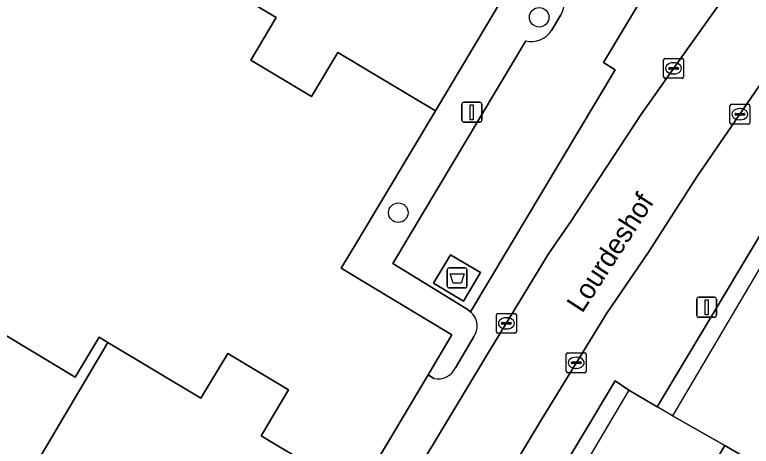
# Model space of a CAD drawing. Extents: x 158455 to 159797, y 387218 to 388672.
# Drawn here: x 159195.06 to 159231.95, y 388169.11 to 388190.74 of the extents above; entities that cross this region are included whole.
import ezdxf

# ---------------------------------------------------------------- set-up
doc = ezdxf.new("R2010")
doc.units = 0
for name, color, linetype in [('IMGEO_Afval_apart_plaats', 7, 'Continuous'), ('IMGEO_Boom', 7, 'Continuous'), ('IMGEO_Erf', 7, 'Continuous'), ('IMGEO_Kolk', 7, 'Continuous'), ('IMGEO_Lichtmast', 7, 'Continuous'), ('IMGEO_Muur', 7, 'Continuous'), ('IMGEO_Openbare_ruimte_label', 7, 'Continuous'), ('IMGEO_Pand', 7, 'Continuous'), ('IMGEO_Pand_overbouw', 7, 'Continuous'), ('IMGEO_Parkeervlak_open', 7, 'Continuous'), ('IMGEO_Rijbaan_lokaal_open', 7, 'Continuous'), ('IMGEO_Voetpad_gesloten', 7, 'Continuous'), ('IMGEO_Voetpad_open', 7, 'Continuous')]:
    doc.layers.add(name, color=color, linetype=linetype)

msp = doc.modelspace()

# ---------------------------------------------------------------- linework, layer by layer
at = {"layer": 'IMGEO_Afval_apart_plaats'}
for p, q in [((159216.819, 388178.045), (159217.609, 388178.045)), ((159217.609, 388178.045), (159216.819, 388178.045)), ((159216.719, 388177.145), (159216.719, 388177.945)), ((159216.719, 388177.945), (159216.719, 388177.145)), ((159217.709, 388177.945), (159217.709, 388177.145)), ((159217.709, 388177.145), (159217.709, 388177.945)), ((159217.609, 388177.045), (159216.819, 388177.045)), ((159216.819, 388177.045), (159217.609, 388177.045))]:
    msp.add_line(p, q, dxfattribs=at)
msp.add_lwpolyline([(159216.862, 388177.759), (159217.566, 388177.759), (159217.417, 388177.289), (159217.011, 388177.289), (159216.862, 388177.759)], dxfattribs=at)
for centre, start, end in [((159216.819, 388177.945), 90, 180), ((159216.819, 388177.945), 90, 180), ((159217.609, 388177.945), 0, 90), ((159217.609, 388177.945), 360, 90), ((159216.819, 388177.145), 180, 270), ((159216.819, 388177.145), 180, 270), ((159217.609, 388177.145), 270, 0), ((159217.609, 388177.145), 270, 0)]:
    msp.add_arc(centre, 0.1, start, end, dxfattribs=at)
at = {"layer": 'IMGEO_Boom'}
for centre in [(159221.323, 388190.61), (159214.267, 388180.814)]:
    msp.add_circle(centre, 0.489, dxfattribs=at)
at = {"layer": 'IMGEO_Erf'}
msp.add_lwpolyline([(159193.441, 388175.355), (159198.085, 388172.568), (159199.287, 388174.571), (159199.718, 388174.312), (159204.38, 388171.514), (159205.729, 388173.762), (159208.777, 388171.933), (159207.398, 388169.636), (159212.227, 388166.737), (159215.764, 388172.692), (159216.953, 388174.693), (159211.415, 388178.032), (159212.226, 388179.39), (159216.129, 388185.923), (159211.233, 388188.847), (159209.919, 388186.646), (159206.876, 388188.464), (159208.152, 388190.601), (159203.654, 388193.288)], dxfattribs=at)
at = {"layer": 'IMGEO_Kolk'}
for p, q in [((159227.555, 388187.625), (159227.555, 388188.477)), ((159227.63, 388188.551), (159228.482, 388188.551)), ((159228.556, 388188.477), (159228.556, 388187.625)), ((159227.814, 388188.045), (159227.814, 388188.057)), ((159228.252, 388188.008), (159227.854, 388188.008)), ((159227.857, 388188.094), (159228.255, 388188.094)), ((159228.043, 388188.331), (159228.068, 388188.331)), ((159228.298, 388188.057), (159228.298, 388188.045)), ((159228.066, 388187.771), (159228.041, 388187.771)), ((159228.482, 388187.551), (159227.63, 388187.551)), ((159230.876, 388185.326), (159230.876, 388186.178)), ((159230.951, 388186.252), (159231.803, 388186.252)), ((159231.877, 388186.178), (159231.877, 388185.326)), ((159231.178, 388185.795), (159231.576, 388185.795)), ((159231.364, 388186.032), (159231.389, 388186.032)), ((159231.135, 388185.746), (159231.135, 388185.758)), ((159231.573, 388185.709), (159231.175, 388185.709)), ((159231.387, 388185.472), (159231.362, 388185.472)), ((159231.619, 388185.758), (159231.619, 388185.746)), ((159231.803, 388185.252), (159230.951, 388185.252)), ((159219.182, 388174.846), (159219.182, 388175.698)), ((159219.257, 388175.772), (159220.109, 388175.772)), ((159219.67, 388175.552), (159219.695, 388175.552)), ((159220.183, 388175.698), (159220.183, 388174.846)), ((159219.441, 388175.266), (159219.441, 388175.278)), ((159219.879, 388175.229), (159219.481, 388175.229)), ((159219.484, 388175.315), (159219.882, 388175.315)), ((159219.925, 388175.278), (159219.925, 388175.266)), ((159220.109, 388174.772), (159219.257, 388174.772)), ((159219.693, 388174.992), (159219.668, 388174.992)), ((159222.682, 388172.869), (159222.682, 388173.721)), ((159222.757, 388173.795), (159223.609, 388173.795)), ((159223.683, 388173.721), (159223.683, 388172.869)), ((159222.941, 388173.289), (159222.941, 388173.301)), ((159223.379, 388173.252), (159222.981, 388173.252)), ((159222.984, 388173.338), (159223.382, 388173.338)), ((159223.17, 388173.575), (159223.195, 388173.575)), ((159223.425, 388173.301), (159223.425, 388173.289)), ((159223.193, 388173.015), (159223.168, 388173.015)), ((159223.609, 388172.795), (159222.757, 388172.795))]:
    msp.add_line(p, q, dxfattribs=at)
for points in [[(159227.555, 388187.625), (159227.555, 388188.477)], [(159227.63, 388188.551), (159228.482, 388188.551)], [(159228.556, 388188.477), (159228.556, 388187.625)], [(159228.482, 388187.551), (159227.63, 388187.551)], [(159230.876, 388185.326), (159230.876, 388186.178)], [(159230.951, 388186.252), (159231.803, 388186.252)], [(159231.877, 388186.178), (159231.877, 388185.326)], [(159231.803, 388185.252), (159230.951, 388185.252)], [(159219.182, 388174.846), (159219.182, 388175.698)], [(159219.257, 388175.772), (159220.109, 388175.772)], [(159220.183, 388175.698), (159220.183, 388174.846)], [(159220.109, 388174.772), (159219.257, 388174.772)], [(159222.682, 388172.869), (159222.682, 388173.721)], [(159222.757, 388173.795), (159223.609, 388173.795)], [(159223.683, 388173.721), (159223.683, 388172.869)], [(159223.609, 388172.795), (159222.757, 388172.795)]]:
    msp.add_lwpolyline(points, dxfattribs=at)
for centre, radius, start, end in [((159227.632, 388188.475), 0.0765, 91.552, 178.448), ((159227.632, 388188.475), 0.0765, 91.552, 178.448), ((159228.48, 388188.475), 0.0765, 1.552, 88.448), ((159228.48, 388188.475), 0.0765, 1.552, 88.448), ((159227.854, 388188.054), 0.0403, 85.8775, 175.7526), ((159227.851, 388188.044), 0.0366, 178.938, 274.7102), ((159228.255, 388188.051), 0.043, 264.8664, 352.4533), ((159228.259, 388188.056), 0.0386, 1.7309, 96.639), ((159227.632, 388187.627), 0.0765, 181.552, 268.448), ((159227.632, 388187.627), 0.0765, 181.552, 268.448), ((159228.48, 388187.627), 0.0765, 271.552, 358.448), ((159228.48, 388187.627), 0.0765, 271.552, 358.448), ((159230.953, 388186.176), 0.0765, 91.552, 178.448), ((159230.953, 388186.176), 0.0765, 91.552, 178.448), ((159231.801, 388186.176), 0.0765, 1.552, 88.448), ((159231.801, 388186.176), 0.0765, 1.552, 88.448), ((159231.175, 388185.755), 0.0403, 85.8775, 175.7526), ((159231.58, 388185.757), 0.0386, 1.7309, 96.639), ((159231.172, 388185.745), 0.0366, 178.938, 274.7102), ((159231.576, 388185.752), 0.043, 264.8664, 352.4533), ((159230.953, 388185.328), 0.0765, 181.552, 268.448), ((159230.953, 388185.328), 0.0765, 181.552, 268.448), ((159231.801, 388185.328), 0.0765, 271.552, 358.448), ((159231.801, 388185.328), 0.0765, 271.552, 358.448), ((159219.259, 388175.696), 0.0765, 91.552, 178.448), ((159219.259, 388175.696), 0.0765, 91.552, 178.448), ((159220.107, 388175.696), 0.0765, 1.552, 88.448), ((159220.107, 388175.696), 0.0765, 1.552, 88.448), ((159219.481, 388175.275), 0.0403, 85.8775, 175.7526), ((159219.478, 388175.265), 0.0366, 178.938, 274.7102), ((159219.882, 388175.272), 0.043, 264.8664, 352.4533), ((159219.886, 388175.277), 0.0386, 1.7309, 96.639), ((159219.259, 388174.848), 0.0765, 181.552, 268.448), ((159219.259, 388174.848), 0.0765, 181.552, 268.448), ((159220.107, 388174.848), 0.0765, 271.552, 358.448), ((159220.107, 388174.848), 0.0765, 271.552, 358.448), ((159222.759, 388173.719), 0.0765, 91.552, 178.448), ((159222.759, 388173.719), 0.0765, 91.552, 178.448), ((159223.607, 388173.719), 0.0765, 1.552, 88.448), ((159223.607, 388173.719), 0.0765, 1.552, 88.448), ((159222.981, 388173.298), 0.0403, 85.8775, 175.7526), ((159222.978, 388173.288), 0.0366, 178.938, 274.7102), ((159223.382, 388173.295), 0.043, 264.8664, 352.4533), ((159223.386, 388173.3), 0.0386, 1.7309, 96.639), ((159222.759, 388172.871), 0.0765, 181.552, 268.448), ((159222.759, 388172.871), 0.0765, 181.552, 268.448), ((159223.607, 388172.871), 0.0765, 271.552, 358.448), ((159223.607, 388172.871), 0.0765, 271.552, 358.448)]:
    msp.add_arc(centre, radius, start, end, dxfattribs=at)
for centre, major_axis, ratio, start_param, end_param in [((159228.042, 388188.051), (-0.387, 0.002), 0.722429, 4.712389, 7.853982), ((159228.067, 388188.051), (-0.39, 0.002), 0.717154, 1.570796, 4.712389), ((159231.363, 388185.752), (-0.387, 0.002), 0.722429, 4.712389, 7.853982), ((159231.388, 388185.752), (-0.39, 0.002), 0.717154, 1.570796, 4.712389), ((159219.669, 388175.272), (-0.387, 0.002), 0.722429, 4.712389, 7.853982), ((159219.694, 388175.272), (-0.39, 0.002), 0.717154, 1.570796, 4.712389), ((159223.169, 388173.295), (-0.387, 0.002), 0.722429, 4.712389, 7.853982), ((159223.194, 388173.295), (-0.39, 0.002), 0.717154, 1.570796, 4.712389)]:
    msp.add_ellipse(centre, major_axis=major_axis, ratio=ratio, start_param=start_param, end_param=end_param, dxfattribs=at)
at = {"layer": 'IMGEO_Lichtmast'}
for p, q in [((159217.455, 388185.45), (159217.455, 388186.25)), ((159217.455, 388186.25), (159217.455, 388185.45)), ((159217.555, 388186.35), (159218.345, 388186.35)), ((159218.345, 388186.35), (159217.555, 388186.35)), ((159218.445, 388186.25), (159218.445, 388185.45)), ((159218.445, 388185.45), (159218.445, 388186.25)), ((159218.345, 388185.35), (159217.555, 388185.35)), ((159217.555, 388185.35), (159218.345, 388185.35)), ((159229.313, 388176.575), (159230.103, 388176.575)), ((159230.103, 388176.575), (159229.313, 388176.575)), ((159229.213, 388175.675), (159229.213, 388176.475)), ((159229.213, 388176.475), (159229.213, 388175.675)), ((159230.203, 388176.475), (159230.203, 388175.675)), ((159230.203, 388175.675), (159230.203, 388176.475)), ((159230.103, 388175.575), (159229.313, 388175.575)), ((159229.313, 388175.575), (159230.103, 388175.575))]:
    msp.add_line(p, q, dxfattribs=at)
for points in [[(159217.875, 388186.225), (159218.025, 388186.225), (159218.025, 388185.475), (159217.875, 388185.475), (159217.875, 388186.225)], [(159229.633, 388176.45), (159229.783, 388176.45), (159229.783, 388175.7), (159229.633, 388175.7), (159229.633, 388176.45)]]:
    msp.add_lwpolyline(points, dxfattribs=at)
for centre, start, end in [((159217.555, 388186.25), 90, 180), ((159217.555, 388186.25), 90, 180), ((159218.345, 388186.25), 0, 90), ((159218.345, 388186.25), 360, 90), ((159217.555, 388185.45), 180, 270), ((159217.555, 388185.45), 180, 270), ((159218.345, 388185.45), 270, 0), ((159218.345, 388185.45), 270, 0), ((159229.313, 388176.475), 90, 180), ((159229.313, 388176.475), 90, 180), ((159230.103, 388176.475), 0, 90), ((159230.103, 388176.475), 360, 90), ((159229.313, 388175.675), 180, 270), ((159229.313, 388175.675), 180, 270), ((159230.103, 388175.675), 270, 0), ((159230.103, 388175.675), 270, 0)]:
    msp.add_arc(centre, 0.1, start, end, dxfattribs=at)
at = {"layer": 'IMGEO_Muur'}
msp.add_lwpolyline([(159212.226, 388179.39), (159216.129, 388185.923)], dxfattribs=at)
at = {"layer": 'IMGEO_Pand'}
for points in [[(159203.654, 388193.288), (159208.152, 388190.601), (159206.876, 388188.464), (159209.919, 388186.646), (159211.233, 388188.847), (159216.129, 388185.923), (159219.317, 388191.26), (159214.323, 388194.185), (159214.825, 388195.042), (159211.972, 388196.712), (159211.477, 388195.867), (159206.965, 388198.509), (159208.659, 388201.402), (159208.476, 388201.511)], [(159193.441, 388175.355), (159186.067, 388162.747), (159188.668, 388161.186), (159191.319, 388165.601), (159193.657, 388164.198), (159194.075, 388164.883), (159196.38, 388168.656), (159199.718, 388174.312), (159199.287, 388174.571), (159198.085, 388172.568)], [(159199.718, 388174.312), (159196.38, 388168.656), (159201.152, 388165.847), (159200.685, 388165.053), (159203.458, 388163.421), (159203.91, 388164.189), (159208.926, 388161.237), (159209.195, 388161.685), (159212.227, 388166.737), (159207.398, 388169.636), (159208.777, 388171.933), (159205.729, 388173.762), (159204.38, 388171.514)], [(159233.177, 388160.732), (159235.91, 388165.36), (159238.161, 388164.03), (159238.451, 388164.521), (159233.059, 388167.705), (159230.621, 388169.144), (159227.573, 388163.98), (159226.729, 388164.479), (159225.095, 388161.71), (159225.98, 388161.188), (159223.017, 388156.168), (159227.323, 388153.625), (159228.507, 388152.926), (159230.198, 388155.79), (159231.327, 388157.702), (159233.569, 388156.379), (159235.373, 388159.435)]]:
    msp.add_lwpolyline(points, close=True, dxfattribs=at)
at = {"layer": 'IMGEO_Pand_overbouw'}
for points in [[(159233.059, 388167.705), (159235.805, 388172.358), (159234.935, 388172.872), (159236.628, 388175.741), (159237.487, 388175.234), (159240.463, 388180.277), (159236.311, 388182.728), (159235.441, 388183.241), (159227.994, 388170.628), (159230.621, 388169.144)], [(159230.621, 388169.144), (159227.994, 388170.628), (159227.228, 388171.08), (159225.809, 388171.918), (159218.192, 388159.016), (159221.621, 388156.992), (159223.017, 388156.168), (159225.98, 388161.188), (159225.095, 388161.71), (159226.729, 388164.479), (159227.573, 388163.98)]]:
    msp.add_lwpolyline(points, close=True, dxfattribs=at)
at = {"layer": 'IMGEO_Parkeervlak_open'}
for points in [[(159220.653, 388189.423), (159213.99, 388178.269), (159217.711, 388175.978), (159217.892, 388175.855), (159225.134, 388187.978), (159224.55, 388188.337), (159227.806, 388193.788), (159222.703, 388196.929), (159222.275, 388196.212), (159221.832, 388195.47), (159222.128, 388195.288)], [(159222.41, 388190.739), (159221.936, 388189.947)]]:
    msp.add_lwpolyline(points, dxfattribs=at)
msp.add_lwpolyline([(159217.539, 388176.381), (159216.035, 388177.278), (159216.889, 388178.71), (159218.393, 388177.813)], close=True, dxfattribs=at)
for centre, radius, start, end in [((159221.502, 388191.307), 1.071, 327.9624, 39.2075), ((159220.924, 388190.591), 1.199, 256.9238, 327.5082)]:
    msp.add_arc(centre, radius, start, end, dxfattribs=at)
at = {"layer": 'IMGEO_Rijbaan_lokaal_open'}
for points in [[(159245.384, 388214.25), (159237.201, 388201.629), (159234.255, 388197.027), (159232.222, 388193.943), (159230.82, 388191.957), (159228.217, 388188.284), (159226.414, 388185.719), (159222.908, 388180.379), (159221.796, 388178.752), (159218.661, 388173.591), (159208.986, 388157.522)], [(159212.735, 388155.94), (159221.383, 388170.369), (159224.72, 388175.789), (159226.793, 388178.844), (159229.227, 388182.607), (159232.722, 388187.718), (159236.949, 388193.766), (159238.412, 388196.082), (159240.695, 388199.516), (159244.783, 388205.914), (159249.056, 388212.56)], [(159232.017, 388199.661), (159231.912, 388199.487), (159231.787, 388199.562), (159231.261, 388198.724), (159227.806, 388193.788), (159224.55, 388188.337), (159225.134, 388187.978), (159217.892, 388175.855)], [(159208.986, 388157.522), (159218.661, 388173.591), (159221.796, 388178.752), (159222.908, 388180.379), (159226.414, 388185.719), (159228.217, 388188.284), (159230.82, 388191.957)], [(159218.026, 388174.548), (159217.129, 388173.047)], [(159216.055, 388172.513), (159215.764, 388172.692), (159212.227, 388166.737), (159209.195, 388161.685)]]:
    msp.add_lwpolyline(points, dxfattribs=at)
for centre, radius, start, end in [((159217.271, 388175.131), 0.954, 322.3154, 49.3922), ((159216.275, 388173.417), 0.93, 256.2925, 336.5812)]:
    msp.add_arc(centre, radius, start, end, dxfattribs=at)
at = {"layer": 'IMGEO_Voetpad_gesloten'}
msp.add_lwpolyline([(159218.393, 388177.813), (159216.889, 388178.71), (159216.035, 388177.278), (159217.539, 388176.381)], close=True, dxfattribs=at)
at = {"layer": 'IMGEO_Voetpad_open'}
for points in [[(159249.056, 388212.56), (159244.783, 388205.914), (159240.695, 388199.516), (159238.412, 388196.082), (159236.949, 388193.766), (159232.722, 388187.718), (159229.227, 388182.607), (159226.793, 388178.844), (159224.72, 388175.789), (159221.383, 388170.369), (159212.735, 388155.94)], [(159214.541, 388134.186), (159214.428, 388140.38), (159214.15, 388150.168), (159217.617, 388150.283), (159220.841, 388155.684), (159220.855, 388155.708), (159221.621, 388156.992), (159218.192, 388159.016), (159217.43, 388159.525), (159225.124, 388172.382), (159225.809, 388171.918), (159227.228, 388171.08), (159242.239, 388196.147), (159243.717, 388195.153), (159247.856, 388192.709), (159250.268, 388197.054), (159246.753, 388199.157), (159252.993, 388209.593), (159253.937, 388211.172)], [(159227.573, 388163.98), (159230.621, 388169.144), (159233.059, 388167.705), (159235.805, 388172.358), (159234.935, 388172.872), (159236.628, 388175.741), (159237.487, 388175.234), (159240.463, 388180.277), (159243.233, 388184.971), (159242.372, 388185.48), (159244.04, 388188.307), (159244.944, 388187.774), (159247.856, 388192.709), (159243.717, 388195.153), (159242.239, 388196.147), (159227.228, 388171.08), (159225.809, 388171.918), (159225.124, 388172.382), (159217.43, 388159.525)], [(159222.128, 388195.288), (159221.832, 388195.47), (159219.317, 388191.26), (159216.129, 388185.923), (159212.226, 388179.39), (159211.415, 388178.032), (159216.953, 388174.693), (159215.764, 388172.692), (159216.055, 388172.513)], [(159221.936, 388189.947), (159222.41, 388190.739)], [(159217.892, 388175.855), (159217.711, 388175.978), (159213.99, 388178.269), (159220.653, 388189.423)], [(159217.129, 388173.047), (159218.026, 388174.548)]]:
    msp.add_lwpolyline(points, dxfattribs=at)
for centre, radius, start, end in [((159221.502, 388191.307), 1.071, 327.9624, 39.2075), ((159220.924, 388190.591), 1.199, 256.9238, 327.5082), ((159217.271, 388175.131), 0.954, 322.3154, 49.3922), ((159216.275, 388173.417), 0.93, 256.2925, 336.5812)]:
    msp.add_arc(centre, radius, start, end, dxfattribs=at)

# ---------------------------------------------------------------- texts
at = {"layer": 'IMGEO_Openbare_ruimte_label'}
msp.add_text('Lourdeshof', height=1, rotation=57.1202, dxfattribs=at).set_placement((159223.477, 388175.741))

doc.saveas('drawing.dxf')
